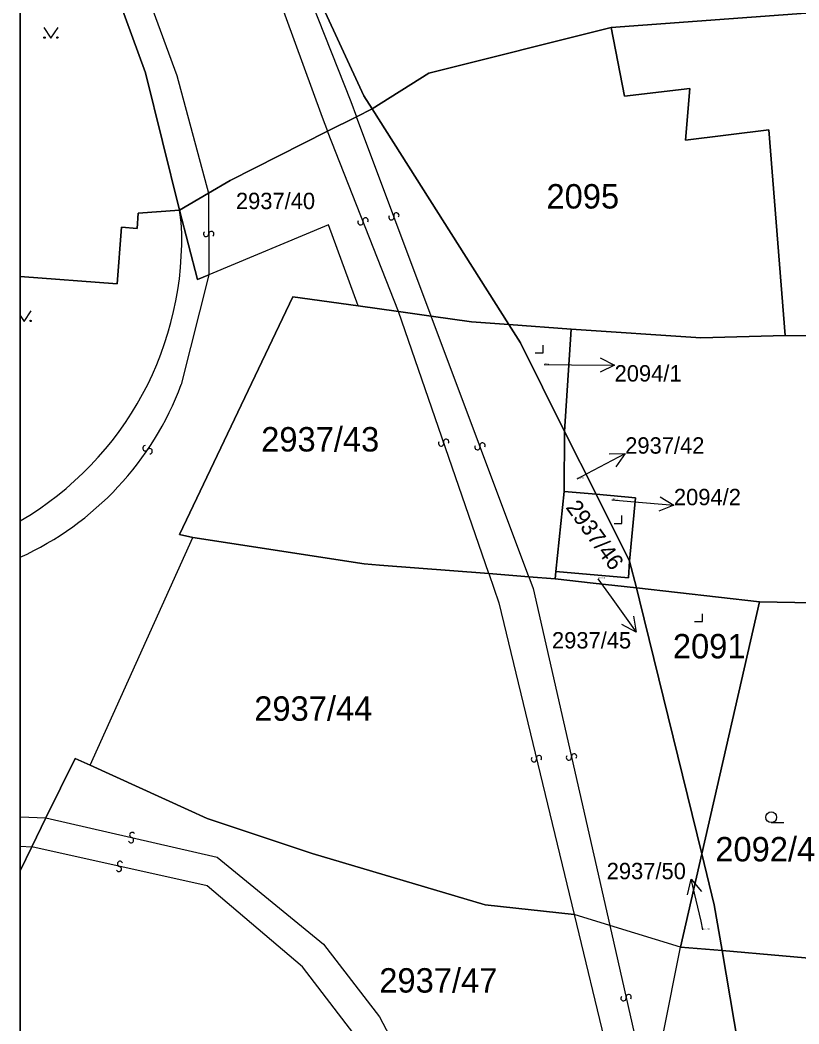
# Model space of a CAD drawing. Extents: x -596024 to -594475, y -1163820 to -1161957.
# Drawn here: x -596024.4 to -595970.2, y -1163161.8 to -1163091.9 of the extents above; entities that cross this region are included whole.
import ezdxf

# ---------------------------------------------------------------- set-up
doc = ezdxf.new("R2010")
doc.units = 0
for name, color, linetype in [('Level 1', 7, 'Continuous'), ('Level 13', 7, 'Continuous'), ('Level 3', 7, 'Continuous'), ('Level 4', 7, 'Continuous'), ('Level 5', 7, 'Continuous'), ('Level 57', 7, 'Continuous'), ('Level 60', 7, 'Continuous'), ('Vrstva 60', 7, 'Continuous'), ('Vrstva 63', 7, 'Continuous')]:
    doc.layers.add(name, color=color, linetype=linetype)

msp = doc.modelspace()

# ---------------------------------------------------------------- linework, layer by layer
at = {"layer": 'Level 1'}
msp.add_line((-596023.6, -1163149.47), (-596024.42, -1163151.144), dxfattribs=at)
for points in [[(-596022.33, -1163077.41), (-596015.7, -1163095.6), (-596013.32, -1163105.17)], [(-595999.92, -1163098.11), (-596000.5, -1163097.2), (-596006.44, -1163084.34)], [(-595983.27, -1163092.46), (-595945.78, -1163089.66)], [(-595983.27, -1163092.46), (-595995.97, -1163095.62), (-595999.92, -1163098.11)], [(-595983.27, -1163092.46), (-595982.36, -1163097.22), (-595977.8, -1163096.69), (-595978.1, -1163100.29), (-595972.31, -1163099.57), (-595971.16, -1163113.88)], [(-596001, -1163098.66), (-595999.92, -1163098.11)], [(-595990.41, -1163113.12), (-595999.92, -1163098.11)], [(-596003.02, -1163099.67), (-596001, -1163098.66)], [(-596003.02, -1163099.67), (-596009.8, -1163103.09), (-596011.3, -1163103.98)], [(-596013.32, -1163105.17), (-596011.3, -1163103.98)], [(-596013.32, -1163105.17), (-596016.19, -1163105.38), (-596016.27, -1163106.43), (-596017.36, -1163106.35), (-596017.67, -1163110.3), (-596024.42, -1163109.788)], [(-596013.2, -1163106), (-596013.32, -1163105.17)], [(-596013.32, -1163105.17), (-596012.07, -1163110), (-596011.28, -1163109.67)], [(-596000.89, -1163111.82), (-596002.95, -1163106.19), (-596011.28, -1163109.67)], [(-596000.89, -1163111.82), (-596005.43, -1163111.19), (-596013.33, -1163127.73), (-596012.39, -1163127.94)], [(-596000.89, -1163111.82), (-595998.07, -1163112.22)], [(-595998.07, -1163112.22), (-595995.81, -1163112.53)], [(-595990.41, -1163113.12), (-595992.99, -1163112.93), (-595995.81, -1163112.53)], [(-595986.06, -1163113.45), (-595990.41, -1163113.12)], [(-595990.41, -1163113.12), (-595989.6, -1163114.4), (-595986.52, -1163120.56)], [(-595986.06, -1163113.45), (-595986.52, -1163120.56)], [(-595986.06, -1163113.45), (-595977.03, -1163114.06), (-595971.16, -1163113.88)], [(-595933.04, -1163113.04), (-595941.21, -1163114.15), (-595971.16, -1163113.88)], [(-595986.52, -1163120.56), (-595986.55, -1163124.74)], [(-595984.33, -1163124.93), (-595986.52, -1163120.56)], [(-595986.55, -1163124.74), (-595987.13, -1163130.32)], [(-595986.55, -1163124.74), (-595984.33, -1163124.93)], [(-595982, -1163129.6), (-595981.58, -1163125.18), (-595984.33, -1163124.93)], [(-595982, -1163129.6), (-595984.33, -1163124.93)], [(-596019.54, -1163143.8), (-596012.39, -1163127.94)], [(-596012.39, -1163127.94), (-596000.48, -1163129.78), (-595999.4, -1163129.87), (-595991.8, -1163130.46)], [(-595982, -1163129.6), (-595982.07, -1163130.76), (-595987.13, -1163130.32)], [(-595981.52, -1163131.46), (-595982, -1163129.6)], [(-595987.13, -1163130.32), (-595987.18, -1163130.82)], [(-595991.8, -1163130.46), (-595989.01, -1163130.68)], [(-595989.01, -1163130.68), (-595987.18, -1163130.82)], [(-595981.52, -1163131.46), (-595984.53, -1163131.12), (-595987.18, -1163130.82)], [(-595976.97, -1163149.97), (-595981.3, -1163132.3), (-595981.52, -1163131.46)], [(-595972.95, -1163132.43), (-595981.52, -1163131.46)], [(-595972.95, -1163132.43), (-595976.97, -1163149.97)], [(-595969.26, -1163132.49), (-595972.95, -1163132.43)], [(-596019.54, -1163143.8), (-596020.59, -1163143.33), (-596022.62, -1163147.46)], [(-596019.54, -1163143.8), (-596012.73, -1163146.91), (-596011.4, -1163147.5), (-596004.08, -1163149.95), (-595992.05, -1163153.51), (-595985.85, -1163154.18)], [(-596022.62, -1163147.46), (-596023.6, -1163149.47)], [(-595978.45, -1163156.45), (-595976.97, -1163149.97)], [(-595975.56, -1163156.7), (-595976.1, -1163153.5), (-595976.97, -1163149.97)], [(-595983.38, -1163154.94), (-595985.85, -1163154.18)], [(-595978.45, -1163156.45), (-595983.38, -1163154.94)], [(-595980.87, -1163168.57), (-595978.45, -1163156.45)], [(-595978.45, -1163156.45), (-595975.56, -1163156.7)], [(-595967.15, -1163157.44), (-595975.56, -1163156.7)], [(-595972.5, -1163174.81), (-595975.56, -1163156.7)]]:
    msp.add_lwpolyline(points, dxfattribs=at)
msp.add_arc((-596035.854, -1163107.199), 22.686, 300.26658, 3.03003, dxfattribs=at)
at = {"layer": 'Level 13'}
for centre, start, end in [((-596000.378, -1163105.873), 328.68366, 201.27366), ((-595998.573, -1163105.663), 147.88803, 19.98602), ((-595998.227, -1163105.536), 327.67357, 200.26357), ((-596000.722, -1163106.006), 148.89812, 20.99611), ((-596011.474, -1163106.82), 127.35967, 359.94967), ((-596011.106, -1163106.821), 307.57412, 179.67212), ((-595994.766, -1163121.281), 326.12869, 198.71869), ((-596015.702, -1163121.736), 92.99858, 325.58858), ((-596015.398, -1163121.945), 273.21304, 145.31104), ((-595995.115, -1163121.398), 146.34314, 18.44114), ((-595992.583, -1163121.663), 147.91148, 20.00948), ((-595992.237, -1163121.536), 327.69702, 200.28702), ((-595988.659, -1163143.383), 140.7709, 13.3609), ((-595988.3, -1163143.298), 320.98536, 193.08335), ((-595986.22, -1163143.26), 139.94564, 12.53564), ((-595985.86, -1163143.181), 320.16009, 192.25809), ((-596016.617, -1163148.651), 24.42727, 256.52527), ((-596016.702, -1163149.009), 204.21282, 76.80282), ((-596017.459, -1163150.661), 24.54496, 257.13496), ((-596017.542, -1163151.02), 204.75942, 76.85742), ((-595982.42, -1163160.01), 139.92808, 12.51808), ((-595982.06, -1163159.931), 320.14253, 192.24053)]:
    msp.add_arc(centre, 0.184, start, end, dxfattribs=at)
at = {"layer": 'Level 3'}
for p, q in [((-596024.42, -1163147.393), (-596022.62, -1163147.46)), ((-596024.42, -1163149.43), (-596023.6, -1163149.47))]:
    msp.add_line(p, q, dxfattribs=at)
for points in [[(-596020.37, -1163077.08), (-596013.5, -1163095.8), (-596011.3, -1163103.98)], [(-596010.37, -1163079.52), (-596003.4, -1163098.7), (-596003.02, -1163099.67)], [(-596007.8, -1163081.4), (-596001.4, -1163097.6), (-596001, -1163098.66)], [(-595995.81, -1163112.53), (-596001, -1163098.66)], [(-595998.07, -1163112.22), (-596003.02, -1163099.67)], [(-596011.3, -1163103.98), (-596011.28, -1163109.67)], [(-596011.28, -1163109.67), (-596013.2, -1163117.3)], [(-595991.8, -1163130.46), (-595998.07, -1163112.22)], [(-595989.01, -1163130.68), (-595995.81, -1163112.53)], [(-595991.8, -1163130.46), (-595991.1, -1163132.5), (-595985.85, -1163154.18)], [(-595989.01, -1163130.68), (-595988.7, -1163131.5), (-595983.38, -1163154.94)], [(-596022.62, -1163147.46), (-596010.7, -1163150.2), (-596003.3, -1163156.24), (-595999.4, -1163161.3), (-595995.53, -1163168.66), (-595994.9, -1163170.91)], [(-595997.19, -1163170.2), (-596001.2, -1163162.5), (-596004.77, -1163157.82), (-596011.4, -1163152.2), (-596023.6, -1163149.47)], [(-595985.85, -1163154.18), (-595983.6, -1163163.5), (-595982.81, -1163173.63)], [(-595983.38, -1163154.94), (-595981.1, -1163165), (-595980.87, -1163168.57)]]:
    msp.add_lwpolyline(points, dxfattribs=at)
msp.add_arc((-596033.272, -1163109.814), 21.422, 294.40573, 339.5461, dxfattribs=at)
at = {"layer": 'Level 5'}
msp.add_line((-595972.14, -1163147.79), (-595971.265, -1163147.79), dxfattribs=at)
for points in [[(-596022.771, -1163092.45), (-596022.27, -1163093.2), (-596021.77, -1163092.45)], [(-596024.42, -1163112.501), (-596024.14, -1163112.92), (-596023.64, -1163112.17)], [(-595988.56, -1163115.1), (-595988.01, -1163115.1), (-595988.01, -1163114.55)], [(-595983.08, -1163126.97), (-595982.53, -1163126.97), (-595982.53, -1163126.42)], [(-595977.48, -1163133.8), (-595976.93, -1163133.8), (-595976.93, -1163133.25)]]:
    msp.add_lwpolyline(points, dxfattribs=at)
for centre, radius in [((-596022.72, -1163093.15), 0.05), ((-596021.821, -1163093.15), 0.05), ((-596023.691, -1163112.87), 0.05), ((-595972.14, -1163147.415), 0.375)]:
    msp.add_circle(centre, radius, dxfattribs=at)
at = {"layer": 'Level 57'}
for p, q in [((-595987.94, -1163115.91), (-595986.04, -1163115.926)), ((-595986.04, -1163115.926), (-595983.04, -1163115.95)), ((-595984.959, -1163123.499), (-595982.3, -1163122.11)), ((-595985.65, -1163123.86), (-595984.959, -1163123.499)), ((-595983.23, -1163125.32), (-595981.898, -1163125.437)), ((-595981.898, -1163125.437), (-595978.91, -1163125.7)), ((-595984.2, -1163130.82), (-595983.288, -1163132.092)), ((-595983.288, -1163132.092), (-595981.54, -1163134.53)), ((-595977.025, -1163154.653), (-595977.7, -1163151.73)), ((-595976.89, -1163155.24), (-595977.025, -1163154.653))]:
    msp.add_line(p, q, dxfattribs=at)
for points in [[(-595984.036, -1163115.442), (-595983.04, -1163115.95), (-595984.044, -1163116.442)], [(-595983.418, -1163122.13), (-595982.3, -1163122.11), (-595982.955, -1163123.016)], [(-595979.862, -1163125.114), (-595978.91, -1163125.7), (-595979.95, -1163126.11)], [(-595981.716, -1163133.426), (-595981.54, -1163134.53), (-595982.529, -1163134.009)], [(-595977.962, -1163152.817), (-595977.7, -1163151.73), (-595976.988, -1163152.592)]]:
    msp.add_lwpolyline(points, dxfattribs=at)
at = {"layer": 'Level 60'}
for points in [[(-596000.5, -1163097.2), (-595999.92, -1163098.11), (-596001, -1163098.66), (-596003.02, -1163099.67), (-596009.8, -1163103.09), (-596011.3, -1163103.98), (-596013.32, -1163105.17), (-596015.7, -1163095.6), (-596022.33, -1163077.41), (-596020.37, -1163077.08), (-596016.95, -1163076.5), (-596016.48, -1163080.58), (-596010.37, -1163079.52), (-596008.55, -1163079.2), (-596007.8, -1163081.4), (-596006.44, -1163084.34)], [(-595945.78, -1163089.66), (-595983.27, -1163092.46), (-595995.97, -1163095.62), (-595999.92, -1163098.11), (-596000.5, -1163097.2), (-596006.44, -1163084.34), (-595947.89, -1163078.91), (-595947.44, -1163081.21)], [(-595935.78, -1163097.85), (-595933.04, -1163113.04), (-595941.21, -1163114.15), (-595971.16, -1163113.88), (-595972.31, -1163099.57), (-595978.1, -1163100.29), (-595977.8, -1163096.69), (-595982.36, -1163097.22), (-595983.27, -1163092.46), (-595945.78, -1163089.66), (-595937.84, -1163088.53), (-595937.37, -1163091.77)], [(-595977.03, -1163114.06), (-595986.06, -1163113.45), (-595990.41, -1163113.12), (-595999.92, -1163098.11), (-595995.97, -1163095.62), (-595983.27, -1163092.46), (-595982.36, -1163097.22), (-595977.8, -1163096.69), (-595978.1, -1163100.29), (-595972.31, -1163099.57), (-595971.16, -1163113.88)], [(-595999.92, -1163098.11), (-595990.41, -1163113.12), (-595992.99, -1163112.93), (-595995.81, -1163112.53), (-595998.07, -1163112.22), (-596000.89, -1163111.82), (-596002.95, -1163106.19), (-596011.28, -1163109.67), (-596012.07, -1163110), (-596013.32, -1163105.17), (-596011.3, -1163103.98), (-596009.8, -1163103.09), (-596003.02, -1163099.67), (-596001, -1163098.66)], [(-595990.41, -1163113.12), (-595989.6, -1163114.4), (-595986.52, -1163120.56), (-595986.55, -1163124.74), (-595987.13, -1163130.32), (-595987.18, -1163130.82), (-595989.01, -1163130.68), (-595991.8, -1163130.46), (-595999.4, -1163129.87), (-596000.48, -1163129.78), (-596012.39, -1163127.94), (-596013.33, -1163127.73), (-596005.43, -1163111.19), (-596000.89, -1163111.82), (-595998.07, -1163112.22), (-595995.81, -1163112.53), (-595992.99, -1163112.93)], [(-595990.41, -1163113.12), (-595986.06, -1163113.45), (-595986.52, -1163120.56), (-595989.6, -1163114.4)], [(-595941.21, -1163114.15), (-595933.04, -1163113.04), (-595932.89, -1163113.95), (-595939.15, -1163114.36), (-595938.97, -1163117.67), (-595938.64, -1163120.73), (-595938.49, -1163123.52), (-595938.28, -1163126.47), (-595938.06, -1163129.63), (-595937.8, -1163132.78), (-595939.08, -1163132.86), (-595940.54, -1163132.96), (-595969.26, -1163132.49), (-595972.95, -1163132.43), (-595981.52, -1163131.46), (-595982, -1163129.6), (-595981.58, -1163125.18), (-595984.33, -1163124.93), (-595986.52, -1163120.56), (-595986.06, -1163113.45), (-595977.03, -1163114.06), (-595971.16, -1163113.88)], [(-595986.52, -1163120.56), (-595984.33, -1163124.93), (-595986.55, -1163124.74)], [(-595984.33, -1163124.93), (-595982, -1163129.6), (-595982.07, -1163130.76), (-595987.13, -1163130.32), (-595986.55, -1163124.74)], [(-595981.58, -1163125.18), (-595982, -1163129.6), (-595984.33, -1163124.93)], [(-595981.3, -1163132.3), (-595976.97, -1163149.97), (-595978.45, -1163156.45), (-595983.38, -1163154.94), (-595985.85, -1163154.18), (-595992.05, -1163153.51), (-596004.08, -1163149.95), (-596011.4, -1163147.5), (-596012.73, -1163146.91), (-596019.54, -1163143.8), (-596012.39, -1163127.94), (-596000.48, -1163129.78), (-595999.4, -1163129.87), (-595991.8, -1163130.46), (-595989.01, -1163130.68), (-595987.18, -1163130.82), (-595984.53, -1163131.12), (-595981.52, -1163131.46)], [(-595982, -1163129.6), (-595981.52, -1163131.46), (-595984.53, -1163131.12), (-595987.18, -1163130.82), (-595987.13, -1163130.32), (-595982.07, -1163130.76)], [(-595976.97, -1163149.97), (-595981.3, -1163132.3), (-595981.52, -1163131.46), (-595972.95, -1163132.43)], [(-595972.95, -1163132.43), (-595969.26, -1163132.49), (-595968.21, -1163144.97), (-595967.15, -1163157.44), (-595975.56, -1163156.7), (-595976.1, -1163153.5), (-595976.97, -1163149.97)], [(-595976.1, -1163153.5), (-595975.56, -1163156.7), (-595978.45, -1163156.45), (-595976.97, -1163149.97)], [(-595975.56, -1163156.7), (-595972.5, -1163174.81), (-595980.53, -1163173.97), (-595981.92, -1163173.82), (-595980.87, -1163168.57), (-595978.45, -1163156.45)], [(-595934.8, -1163175.73), (-595935.01, -1163178.73), (-595935.64, -1163178.68), (-595964.77, -1163176.56), (-595967.76, -1163176.33), (-595970.84, -1163176.11), (-595972.3, -1163176), (-595972.34, -1163175.74), (-595972.5, -1163174.81), (-595975.56, -1163156.7), (-595967.15, -1163157.44), (-595937.14, -1163160.09), (-595934.14, -1163160.35), (-595934.28, -1163163.52), (-595934.41, -1163166.54), (-595934.54, -1163169.53), (-595934.67, -1163172.64)]]:
    msp.add_lwpolyline(points, close=True, dxfattribs=at)
at = {"layer": 'Vrstva 60'}
for points in [[(-596024.42, -1163077.765), (-596024.42, -1163109.788), (-596017.67, -1163110.3), (-596017.36, -1163106.35), (-596016.27, -1163106.43), (-596016.19, -1163105.38), (-596013.32, -1163105.17), (-596015.7, -1163095.6), (-596022.33, -1163077.41), (-596024.27, -1163077.74)], [(-596024.42, -1163151.144), (-596024.42, -1163163.373), (-596022.5, -1163164.02), (-596021.88, -1163162.61), (-596011.6, -1163165.73), (-595997.19, -1163170.2), (-595994.9, -1163170.91), (-595994.06, -1163171.17), (-595982.81, -1163173.63), (-595981.92, -1163173.82), (-595980.87, -1163168.57), (-595978.45, -1163156.45), (-595983.38, -1163154.94), (-595985.85, -1163154.18), (-595992.05, -1163153.51), (-596004.08, -1163149.95), (-596011.4, -1163147.5), (-596012.73, -1163146.91), (-596019.54, -1163143.8), (-596020.59, -1163143.33), (-596022.62, -1163147.46), (-596023.6, -1163149.47)]]:
    msp.add_lwpolyline(points, close=True, dxfattribs=at)
for points in [[(-596024.42, -1163126.793), (-596024.42, -1163151.144), (-596023.6, -1163149.47), (-596022.62, -1163147.46), (-596020.59, -1163143.33), (-596019.54, -1163143.8), (-596012.39, -1163127.94), (-596013.33, -1163127.73), (-596005.43, -1163111.19), (-596000.89, -1163111.82), (-596002.95, -1163106.19), (-596011.28, -1163109.67), (-596012.07, -1163110), (-596013.32, -1163105.17), (-596013.2, -1163106)], [(-596013.2, -1163106), (-596013.32, -1163105.17), (-596016.19, -1163105.38), (-596016.27, -1163106.43), (-596017.36, -1163106.35), (-596017.67, -1163110.3), (-596024.42, -1163109.788), (-596024.42, -1163126.793)]]:
    msp.add_lwpolyline(points, dxfattribs=at)
for end in [3.03002, 3.03003]:
    msp.add_arc((-596035.854, -1163107.199), 22.686, 300.26658, end, dxfattribs=at)
at = {"layer": 'Vrstva 63'}
msp.add_lwpolyline([(-594475.47, -1163820.23), (-596024.42, -1163820.23), (-596024.42, -1161956.88), (-594475.47, -1161956.88)], close=True, dxfattribs=at)

# ---------------------------------------------------------------- texts
at = {"layer": 'Level 4'}
for s, height, p in [('2095', 1.7, (-595987.782, -1163105.05)), ('2937/40', 1.14, (-596009.397, -1163105.09)), ('2094/1', 0.1, (-595987.94, -1163115.91)), ('2937/43', 1.7, (-596007.639, -1163121.96)), ('2937/42', 0.1, (-595985.65, -1163123.86)), ('2094/2', 0.1, (-595983.23, -1163125.32)), ('2937/45', 0.1, (-595984.2, -1163130.82)), ('2091', 1.7, (-595978.984, -1163136.36)), ('2937/44', 1.7, (-596008.122, -1163140.7)), ('2092/4', 1.7, (-595976.031, -1163150.49)), ('2937/50', 0.1, (-595976.89, -1163155.24)), ('2937/47', 1.7, (-595999.416, -1163159.62))]:
    msp.add_text(s, height=height, dxfattribs=at).set_placement(p)
msp.add_text('2937/46', height=1.14, rotation=305.83764, dxfattribs=at).set_placement((-595986.479, -1163125.858))
at = {"layer": 'Level 57'}
for s, p in [('2094/1', (-595983.04, -1163117.09)), ('2937/42', (-595982.3, -1163122.11)), ('2094/2', (-595978.91, -1163125.7)), ('2937/45', (-595987.398, -1163135.67)), ('2937/50', (-595983.589, -1163151.73))]:
    msp.add_text(s, height=1.14, dxfattribs=at).set_placement(p)

doc.saveas('drawing.dxf')
